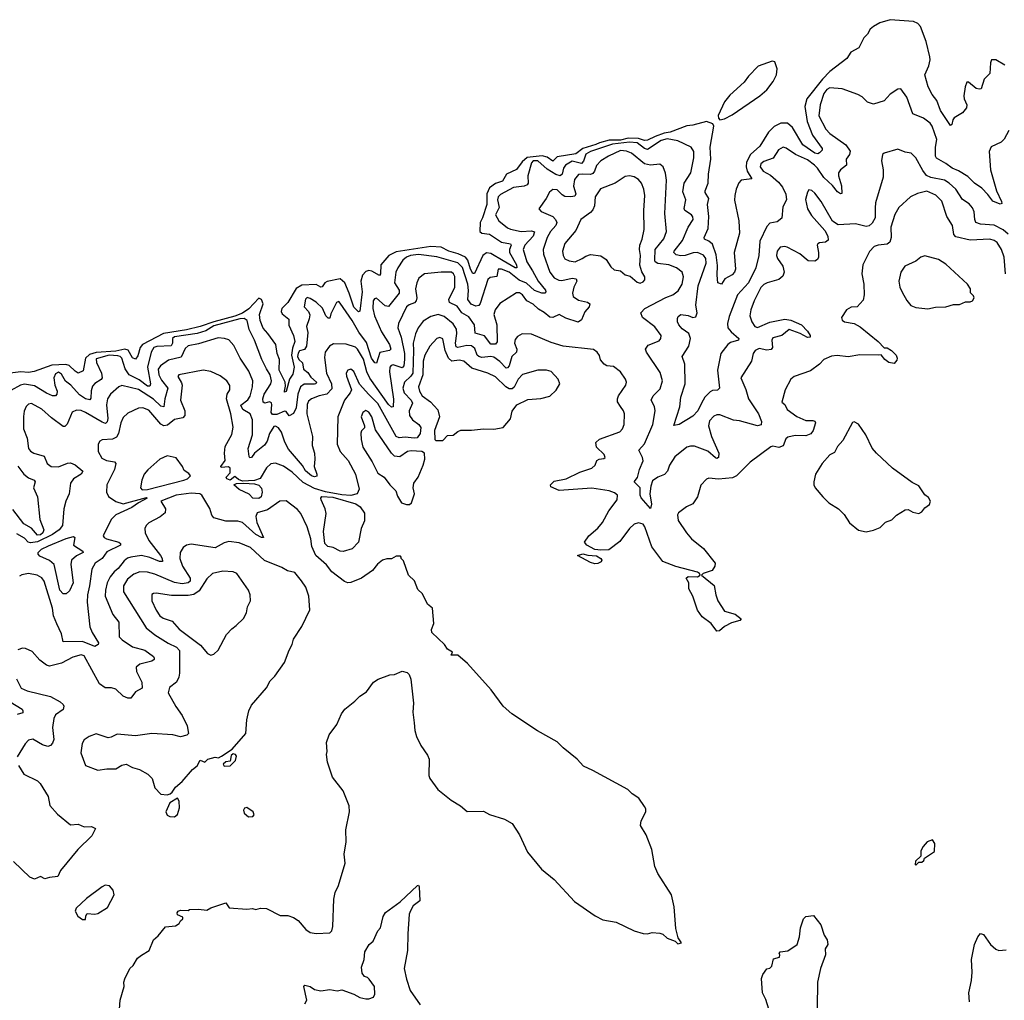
# Model space of a CAD drawing. Extents: x 2293878 to 2522763, y 823964 to 1006972.
# Tile 265 of 407: x 2374887 to 2381422, y 989404 to 995910. Entities that reach past the tile are written whole.
import ezdxf

# ---------------------------------------------------------------- set-up
doc = ezdxf.new("R2010")
doc.units = 0

msp = doc.modelspace()

# ---------------------------------------------------------------- linework, layer by layer
at = {"layer": '0CON20XD'}
for points in [[(2381425, 995609.5), (2381365, 995645.2), (2381338, 995645), (2381330.6, 995625), (2381326.9, 995553.1), (2381288.5, 995515), (2381267.5, 995452.5), (2381255, 995448.9), (2381235, 995453.6), (2381185, 995495.7), (2381174.4, 995495.6), (2381161.9, 995465), (2381154.5, 995404.5), (2381155.6, 995385), (2381174.4, 995345), (2381172.2, 995325), (2381145, 995292.5), (2381090.3, 995259.7), (2381080.4, 995245), (2381074.2, 995215.8), (2381065, 995209.2), (2380997.7, 995307.7), (2380974.8, 995374.8), (2380943.7, 995413.6), (2380917.3, 995465), (2380895.4, 995545), (2380922, 995605), (2380930.3, 995645), (2380927.9, 995665), (2380902.4, 995765), (2380864.8, 995864.8), (2380847.2, 995885), (2380819.2, 995899.2), (2380665, 995910.4), (2380595, 995889.3), (2380553.9, 995866.1), (2380532.6, 995847.4), (2380513.8, 995815), (2380489.9, 995790.1), (2380456.5, 995723.5), (2380404.3, 995695), (2380378, 995652), (2380265, 995567.6), (2380214.5, 995515.5), (2380112.5, 995385), (2380097.5, 995335), (2380114.3, 995234.3), (2380149.7, 995145), (2380212.9, 995055), (2380212.7, 995045), (2380195, 995026.1), (2380185, 995020.4), (2380165, 995025.2), (2380085, 995080.2), (2380017, 995195), (2379982.1, 995225), (2379940, 995225), (2379895, 995202.3), (2379857.3, 995165), (2379799.4, 995070.6), (2379737.6, 995015), (2379711.9, 994965), (2379709, 994935), (2379716.2, 994905), (2379747.5, 994855), (2379674.7, 994845.3), (2379660.9, 994829.1), (2379643, 994785), (2379632.6, 994745), (2379632.4, 994712.4), (2379660.4, 994575), (2379665.5, 994495), (2379630, 994365), (2379638, 994255), (2379631.8, 994235), (2379615, 994218.2), (2379568.2, 994191.8), (2379545, 994156.7), (2379520, 994165), (2379515.7, 994215.7), (2379519.5, 994280.5), (2379509.8, 994349.8), (2379485, 994420.6), (2379462, 994442), (2379432.5, 994455), (2379429.5, 994465), (2379456, 994524), (2379460.3, 994605), (2379452.9, 994685), (2379461.2, 994725), (2379436.2, 994765), (2379436.2, 994775), (2379456.7, 994825), (2379458, 994885), (2379473.8, 994985), (2379470.6, 995065), (2379494.3, 995204.3), (2379488.5, 995218.5), (2379445, 995235.6), (2379355, 995211.2), (2379315, 995206.4), (2379205.5, 995164.5), (2379165, 995157.3), (2379104.4, 995135.6), (2379055, 995110.1), (2379035, 995109.7), (2378995, 995121.4), (2378925, 995125.1), (2378875, 995110.7), (2378798.5, 995111.5), (2378735, 995094.5), (2378712.2, 995082.2), (2378624.4, 995055.6), (2378579.1, 995020.9), (2378455, 995001.4), (2378425, 994972.5), (2378389, 994999), (2378355, 995007.5), (2378255, 994996.4), (2378222.8, 994967.2), (2378184.2, 994915.9), (2378118.8, 994885), (2378091.9, 994838.1), (2378045, 994824.6), (2378005, 994794.2), (2377987.5, 994755), (2377986.7, 994685), (2377958.8, 994595), (2377942.6, 994565), (2377942, 994505), (2377953.9, 994493.9), (2378005, 994486.6), (2378085, 994434), (2378144.3, 994424.3), (2378148.1, 994415), (2378138.1, 994385), (2378139.2, 994365), (2378185.2, 994285), (2378186.6, 994265), (2378175, 994263), (2378095, 994311.1)], [(2379535, 995245.8), (2379565, 995252.9), (2379615, 995280.3), (2379800.3, 995405), (2379844.9, 995445.1), (2379888.9, 995501.1), (2379911, 995545), (2379914.2, 995585), (2379899.9, 995629.9), (2379881.8, 995635), (2379788.4, 995601.6), (2379723.7, 995536.3), (2379694.7, 995495), (2379601, 995409), (2379566, 995365), (2379523.7, 995275), (2379525, 995256.7), (2379535, 995245.8)], [(2381452, 995175), (2381422.1, 995117.9), (2381402.1, 995097.9), (2381335, 995066.2), (2381321.4, 995035), (2381329.6, 994915), (2381369.5, 994775), (2381404, 994705), (2381405, 994690), (2381395, 994686.2), (2381345, 994707.1), (2381311.7, 994751.7), (2381272.2, 994792.2), (2381225.2, 994825.2), (2381179, 994869), (2381117.7, 994907.7), (2381075, 994925.3), (2381035, 994957.3), (2380971.6, 994991.6), (2380965.5, 995005), (2380964.6, 995065), (2380974.4, 995115), (2380943.8, 995205), (2380930, 995225), (2380885, 995258.2), (2380815.4, 995285.4), (2380775, 995396.7), (2380735, 995451.2), (2380715, 995450), (2380665, 995416.2), (2380625, 995371.2), (2380555, 995350), (2380515, 995362.9), (2380479.7, 995399.7), (2380450, 995415), (2380345, 995450.9), (2380265, 995457.4), (2380245, 995446.2), (2380225, 995421.1), (2380200.3, 995345), (2380191.8, 995271.8), (2380238.5, 995185), (2380265, 995155.4), (2380369.4, 995079.4), (2380398.3, 995038.3), (2380394.6, 995015.4), (2380372.9, 994985), (2380375.6, 994944.4), (2380334.7, 994915.3), (2380322.5, 994895), (2380322.7, 994875), (2380342.1, 994807.9), (2380343.3, 994756.7), (2380335, 994754.2), (2380315, 994768.5), (2380281, 994811), (2380225, 994863.3), (2380183.3, 994925), (2380162.9, 994945), (2380115, 994981.4), (2380036.3, 995016.3), (2379975, 995057.5), (2379955, 995064.4), (2379923.2, 995046.8), (2379888.7, 994991.3), (2379825, 994970.6), (2379807.1, 994955), (2379801.1, 994935), (2379820.6, 994905), (2379869.3, 994879.3), (2379923.5, 994833.5), (2379949.8, 994799.8), (2379972.7, 994752.7), (2379976.4, 994715), (2379951.7, 994668.3), (2379946.3, 994593.7), (2379915, 994569.1), (2379865, 994559.4), (2379845, 994538), (2379799.5, 994440.5), (2379793.3, 994345), (2379772.3, 994265), (2379723.3, 994165), (2379650.3, 994085), (2379595, 993940.6), (2379585.2, 993895), (2379587.8, 993865), (2379608.8, 993838.8), (2379661.1, 993795), (2379658, 993785), (2379605, 993767.8), (2379586.4, 993755), (2379541.2, 993695), (2379518.5, 993585), (2379532.2, 993465), (2379517.9, 993452.1), (2379485, 993449.6), (2379469.2, 993440.9), (2379433.9, 993406.1), (2379413.5, 993366.5), (2379387.9, 993315), (2379355, 993278.9), (2379264.2, 993225), (2379228.3, 993218.3), (2379267.9, 993342.1), (2379274.5, 993405), (2379303.4, 993495), (2379300.7, 993625), (2379283.1, 993675), (2379327.7, 993745), (2379338.5, 993795), (2379328.1, 993828.1), (2379285, 993859.6), (2379262.1, 993885), (2379252.9, 993905), (2379252.5, 993927.5), (2379258.3, 993941.7), (2379275, 993954), (2379325, 993948.9), (2379355, 993933.6), (2379375, 993940), (2379383.1, 993965), (2379375.3, 994015.3), (2379391, 994145), (2379443.3, 994295), (2379440.7, 994325), (2379425, 994348.8), (2379386.1, 994366.1), (2379356, 994364), (2379305, 994346.2), (2379275, 994342.8), (2379245, 994349.4), (2379228.7, 994365), (2379230.7, 994375), (2379287.2, 994445), (2379324.6, 994535), (2379356.5, 994585), (2379355, 994603.3), (2379346.9, 994615), (2379300.9, 994645), (2379298, 994658), (2379309.3, 994715), (2379288.3, 994768.3), (2379296.5, 994825), (2379341.5, 994895), (2379362, 994995), (2379362.1, 995035), (2379344.4, 995065), (2379255, 995106.2), (2379185, 995118.9), (2379145, 995110), (2379055, 995049.4), (2379035, 995054.8), (2378985, 995092.4), (2378935, 995097.4), (2378821.1, 995085), (2378675, 995035.3), (2378645, 995019.2), (2378628.8, 994971.2), (2378615, 994957.3), (2378555, 994971), (2378509.6, 994945), (2378495.8, 994925), (2378488.2, 994885), (2378475, 994875.3), (2378445, 994884.1), (2378388.8, 994918.8), (2378327.1, 994975), (2378294.6, 994975), (2378285, 994960), (2378259.4, 994875), (2378261.6, 994825), (2378256.2, 994815), (2378235, 994805.3), (2378165, 994796.9), (2378079, 994751), (2378062.5, 994735), (2378059.5, 994715), (2378068.8, 994665), (2378045.5, 994615), (2378067.3, 994575), (2378125, 994530.3), (2378145, 994521.6), (2378215.9, 994505.9), (2378285, 994510.5), (2378303.9, 994503.9), (2378295.2, 994475), (2378239.7, 994415), (2378228.3, 994385), (2378252.6, 994305), (2378291.6, 994245), (2378328.4, 994175), (2378377.1, 994115), (2378380, 994105), (2378373.2, 994096.8), (2378353.5, 994096.5), (2378305, 994113.5), (2378251.3, 994161.3), (2378201.9, 994181.9), (2378135, 994235.5), (2378085.8, 994255), (2378063.8, 994256.2), (2378053.8, 994206.2), (2378010.8, 994199.2), (2377995, 994185.6), (2377943, 994027), (2377935, 994014.5), (2377915, 994009.3), (2377883.6, 994023.6), (2377860.8, 994055), (2377866.3, 994113.7), (2377861.7, 994155), (2377825.3, 994265.3), (2377795, 994297.2), (2377655, 994336.1), (2377535, 994351.8), (2377482, 994345), (2377455.6, 994335), (2377431.1, 994315), (2377396.7, 994265), (2377383.8, 994235), (2377375.3, 994165), (2377405.4, 994115), (2377406.2, 994095), (2377335, 994008.5), (2377312.2, 994012.2), (2377255, 994062.2), (2377241.1, 994058.9), (2377232.5, 994045), (2377231.2, 993995), (2377242.9, 993945), (2377288.7, 993838.7), (2377342, 993755), (2377350.9, 993725), (2377342, 993715), (2377278.4, 993701.6), (2377255, 993632), (2377245, 993632.9), (2377222.1, 993665), (2377188.5, 993768.5), (2377137.2, 993837.2), (2377094.1, 993915), (2377015, 994030), (2377005, 994040), (2376990, 994035), (2376951.3, 993958.7), (2376945, 993930), (2376935, 993931.1), (2376920, 993945), (2376896, 993996), (2376855, 994036.2), (2376815, 994061.4), (2376795, 994068), (2376784.6, 994055.4), (2376775.8, 994005.8), (2376804.7, 993974.7), (2376811.9, 993951.9), (2376808.9, 993925), (2376791.5, 993875), (2376798.7, 993835), (2376790, 993745), (2376778, 993722), (2376745, 993713.2), (2376735, 993697.1), (2376732, 993675), (2376739.3, 993655), (2376764.6, 993634.6), (2376771.1, 993591.1), (2376800.5, 993570.5), (2376819.8, 993539.8), (2376856.5, 993505), (2376853.3, 993495), (2376845, 993491.7), (2376775, 993492.5), (2376751.6, 993475), (2376733.2, 993426.8), (2376722.2, 993335), (2376705, 993297.5), (2376675, 993281.5), (2376655, 993310), (2376645, 993313.3), (2376595, 993290.5), (2376565, 993290.7), (2376556.2, 993305), (2376561.8, 993355), (2376557.6, 993367.6), (2376545, 993374.5), (2376515, 993366.7), (2376503, 993373), (2376501.1, 993395), (2376508.9, 993425), (2376554.7, 993495), (2376558.4, 993515), (2376549.4, 993555), (2376525.3, 993595)], [(2381447.3, 994487.3), (2381415.3, 994515.3), (2381355, 994546.3), (2381265, 994553.2), (2381234.2, 994564.2), (2381225.4, 994585), (2381222.9, 994635), (2381211.7, 994661.7), (2381187.8, 994687.8), (2381145, 994716.9), (2381101.1, 994785), (2381056.5, 994826.5), (2381025, 994846.8), (2380935, 994863.4), (2380906.6, 994876.6), (2380880.5, 994910.5), (2380835, 994992.9), (2380805, 995025.6), (2380765, 995030.6), (2380715, 995050.8), (2380624.2, 995025.8), (2380613.3, 995015), (2380607.5, 994975), (2380618.5, 994915), (2380618.2, 994865), (2380567.7, 994695), (2380565, 994662.5), (2380564, 994595), (2380545, 994561.4), (2380525, 994543.5), (2380505, 994539.2), (2380435, 994555.3), (2380319.1, 994549.1), (2380282.8, 994572.8), (2380206.9, 994705), (2380165, 994760), (2380145, 994778.1), (2380125, 994782), (2380115, 994766.7), (2380101.7, 994718.3), (2380116.6, 994656.6), (2380142.4, 994612.4), (2380230.9, 994510.9), (2380250, 994475), (2380252, 994448), (2380235, 994434.2), (2380195, 994430), (2380185, 994423.3), (2380180.8, 994415), (2380190, 994365), (2380188.6, 994335), (2380181.7, 994318.3), (2380165, 994308), (2380120.5, 994310.5), (2380065, 994356.2), (2379981.1, 994401.1), (2379965, 994405.6), (2379935, 994401.9), (2379915.5, 994375), (2379909.5, 994345), (2379916.9, 994325), (2379952.5, 994275), (2379960, 994235), (2379951.7, 994208.3), (2379926.7, 994186.7), (2379848, 994165), (2379825, 994152.7), (2379807.1, 994132.9), (2379762.1, 994045), (2379740, 993985), (2379733.3, 993945), (2379746.7, 993905), (2379766.5, 993875), (2379785, 993867.2), (2379865, 993904.3), (2379965, 993922.7), (2380005, 993917.7), (2380076.9, 993885), (2380115.8, 993845), (2380133.8, 993815), (2380133.3, 993805), (2380115, 993801.9), (2380067.9, 993827.9), (2379995, 993853.9), (2379945, 993815.5), (2379885, 993798.8), (2379880, 993785), (2379884.2, 993735), (2379875, 993722.5), (2379845, 993718.2), (2379795, 993728.4), (2379768.8, 993715), (2379756.2, 993695), (2379744.6, 993645.4), (2379674.3, 993535), (2379706.9, 993456.9), (2379724.7, 993394.7), (2379790.4, 993295), (2379809.6, 993245), (2379807.7, 993222.3), (2379785, 993216.1), (2379665, 993248.2), (2379625, 993253.2), (2379535, 993289.1), (2379515, 993289.5), (2379495, 993280), (2379465, 993248), (2379458.5, 993215), (2379478.9, 993145), (2379527.5, 993035), (2379524.2, 993005.8), (2379515, 993000), (2379505, 993002.9), (2379455, 993048.2), (2379365, 993080), (2379338.3, 993081.7), (2379314.2, 993075), (2379235, 993010), (2379200, 992955), (2379186.2, 992915), (2379167.1, 992892.9), (2379122.5, 992875), (2379088.2, 992851.8), (2379075.4, 992815), (2379069.4, 992765), (2379079.6, 992695), (2379075, 992667.5), (2379011.7, 992738.3), (2379006, 992755), (2379006.1, 992805), (2378965.6, 992845), (2378987.5, 992872.5), (2379000.1, 992925), (2379024.3, 992984.3), (2379021.7, 993005), (2378997.5, 993055), (2379033.8, 993096.2), (2379088.9, 993225), (2379105.4, 993315.4), (2379099.6, 993345), (2379078.5, 993385), (2379092.1, 993415), (2379137.8, 993462.2), (2379154.4, 993515), (2379139.1, 993569.1), (2379047.3, 993705), (2379040.9, 993725), (2379058.3, 993751.7), (2379130.9, 993779.1), (2379142.9, 993795), (2379144.2, 993815), (2379101.9, 993871.9), (2379021.9, 993935), (2379010.5, 993965), (2379035.3, 993994.7), (2379175, 994066.5), (2379221.4, 994085), (2379257.7, 994112.3), (2379284.6, 994155), (2379293.1, 994205), (2379283.6, 994235), (2379247.5, 994265), (2379195, 994282.9), (2379122.7, 994292.7), (2379105, 994304.6), (2379101.6, 994315), (2379105.9, 994385), (2379162.9, 994457.1), (2379180.4, 994505), (2379169.7, 994625), (2379179.2, 994845), (2379172.8, 994892.8), (2379157.5, 994935), (2379135, 994951.9), (2379073.8, 994946.2), (2379035, 994954.2), (2378948.9, 995025), (2378915, 995037.9), (2378875, 995041.8), (2378794.4, 995005), (2378745, 994974.5), (2378715.9, 994944.1), (2378702.7, 994905), (2378691, 994889), (2378675, 994883.8), (2378625, 994886.5), (2378595, 994882.7), (2378569.9, 994850.1), (2378563.2, 994805), (2378578.5, 994755), (2378570.8, 994739.2), (2378545.8, 994734.2), (2378505, 994737.7), (2378487.6, 994747.6), (2378455, 994781.4), (2378425, 994784.2), (2378402.8, 994767.2), (2378382.5, 994725), (2378333.3, 994655), (2378347.3, 994637.3), (2378425, 994605.6), (2378444.5, 994585), (2378452.1, 994565), (2378445.4, 994545), (2378411.2, 994505), (2378388, 994465), (2378362.4, 994385), (2378364.3, 994354.3), (2378405.3, 994235), (2378435, 994198.5), (2378465, 994181.4), (2378485, 994180), (2378555, 994195.7), (2378580.9, 994190.9), (2378584.6, 994175), (2378564.1, 994135.9), (2378555.4, 994095), (2378560.8, 994075), (2378595, 994048.9), (2378656.2, 994036.2), (2378670.8, 994025), (2378666.7, 994005), (2378638.3, 993971.7), (2378615, 993919.4), (2378593.8, 993903.8), (2378511, 993931), (2378467.5, 993955), (2378425, 993934.6), (2378405, 993937.5), (2378368.4, 993968.4), (2378330.2, 993990.2), (2378295, 994022.7), (2378253.6, 994045), (2378224.3, 994085), (2378205, 994097.3), (2378185, 994098.9), (2378075, 994026.7), (2378042.7, 993985), (2378034.7, 993955), (2378053.9, 993885), (2378056.2, 993773.8), (2378045, 993758.2), (2378015, 993757.9), (2377973.1, 993813.1), (2377910.1, 993830.1), (2377904.8, 993885), (2377868.2, 993938.2), (2377820.9, 993965), (2377790.3, 994010.3), (2377739.6, 994035), (2377735.9, 994055), (2377776.4, 994135), (2377775, 994206.2), (2377766.2, 994225), (2377753.8, 994235), (2377684.2, 994235.7), (2377574.7, 994225.3), (2377535.6, 994195), (2377522.1, 994165), (2377514.2, 994125.8), (2377522.4, 994065), (2377519.4, 994045), (2377507.3, 994032.7), (2377471.2, 994018.8), (2377455, 994005.6), (2377401.2, 993895), (2377397.6, 993865), (2377419.6, 993805), (2377441.7, 993695), (2377442.2, 993655), (2377436, 993614), (2377425, 993600), (2377365, 993619.7), (2377352.8, 993617.2), (2377343.7, 993605), (2377341, 993575), (2377367.5, 993392.5), (2377365, 993342.5), (2377355, 993340), (2377335, 993357.9), (2377211.7, 993531.7), (2377191.7, 993575), (2377168.5, 993658.5), (2377130.3, 993725), (2377115, 993737.2), (2377055, 993756.9), (2376970.5, 993759.5), (2376943.8, 993745), (2376915.7, 993705), (2376910.9, 993669.1), (2376922.5, 993565), (2376956.8, 993495), (2376958.7, 993461.3), (2376925, 993425.4), (2376874, 993415), (2376825, 993395.8), (2376805, 993378.5), (2376795, 993357.1), (2376792.1, 993295), (2376830, 993145), (2376828.9, 993085), (2376843.2, 993035), (2376846.9, 992995), (2376841.8, 992945), (2376859.4, 992895), (2376858.6, 992881.4), (2376845, 992878.5), (2376825, 992884.2), (2376785, 992916.2), (2376763.7, 992953.7), (2376672, 993062), (2376647.5, 993107.5), (2376625, 993172.7), (2376605, 993202.7), (2376585, 993213.3), (2376575, 993211.5), (2376545.5, 993164.5), (2376529.5, 993115), (2376511.4, 993088.6), (2376445.6, 993035), (2376425, 993006), (2376415, 993004), (2376411.3, 993011.3), (2376403.8, 993065), (2376432.6, 993155), (2376432.1, 993255), (2376417.5, 993295), (2376367.6, 993325), (2376356, 993354), (2376401, 993389), (2376417.9, 993412.1), (2376432.1, 993475), (2376434, 993515), (2376409, 993579), (2376350.9, 993665), (2376308.1, 993748.1), (2376275, 993785.6), (2376246.3, 993796.3), (2376205, 993799.1), (2376075, 993758.9), (2376005, 993746.9), (2375985, 993729.4), (2375958.1, 993671.9), (2375875, 993650.9), (2375821.1, 993615), (2375807.3, 993592.7), (2375810.4, 993555), (2375828.9, 993518.9), (2375871.4, 993465), (2375850.4, 993395), (2375845, 993342.2), (2375825, 993345.3), (2375775, 993393.3), (2375675, 993457.9), (2375565, 993483.2), (2375545, 993475.5), (2375490, 993425), (2375469.3, 993395), (2375462.8, 993355), (2375473.3, 993265), (2375468.3, 993241.7), (2375457.7, 993232.3), (2375435, 993239.5), (2375325, 993305.2), (2375295, 993316.5), (2375265, 993319.1), (2375234.5, 993305.5), (2375202.7, 993227.3), (2375187.6, 993212.4), (2375175, 993211.1), (2375097.8, 993267.8), (2375035, 993327.3), (2374965, 993363.1), (2374945, 993360.5), (2374930, 993345), (2374916.4, 993313.6), (2374912.2, 993277.8), (2374912.3, 993195), (2374936.4, 993135), (2374946.2, 993065), (2374958.1, 993048.1), (2374981.2, 993035), (2375049.2, 993015), (2375068.9, 992965), (2375096, 992945), (2375145, 992943.1), (2375205, 992967.3), (2375225, 992969.6), (2375255, 992957.3), (2375305.7, 992915), (2375295.7, 992895), (2375243.8, 992865), (2375224.5, 992835), (2375216.7, 992765), (2375192.7, 992715), (2375180.8, 992665), (2375171.8, 992555), (2375149.8, 992525), (2375105.6, 992494.4), (2375005, 992445.7), (2374959, 992439), (2374944, 992444), (2374920.3, 992470.3), (2374868.5, 992498.5)], [(2379005, 994162.5), (2379025, 994171.2), (2379036.7, 994185), (2379036.7, 994205), (2379016.9, 994236.9), (2379002.8, 994282.8), (2379006.8, 994345), (2379001.2, 994385), (2379003.1, 994415), (2379019.1, 994455), (2379032.4, 994517.6), (2379029.6, 994645), (2379036.2, 994745), (2379029.6, 994785), (2379013.8, 994825), (2378995, 994850), (2378965, 994867.5), (2378935, 994873.8), (2378905, 994869.6), (2378840, 994825), (2378742.3, 994787.7), (2378705.8, 994734.2), (2378701.2, 994675), (2378690.2, 994649.8), (2378675, 994632.1), (2378610.6, 994585), (2378577.6, 994512.4), (2378506.2, 994426.2), (2378490, 994375), (2378493.6, 994345), (2378505, 994324.4), (2378535, 994310), (2378575, 994304.5), (2378620.6, 994325), (2378645, 994342.5), (2378675, 994353.5), (2378745, 994342.9), (2378779.7, 994319.7), (2378811.2, 994271.2), (2378831.7, 994251.7), (2378875, 994243.3), (2378905, 994216.7), (2378938.3, 994208.3), (2378985, 994168.8), (2379005, 994162.5)], [(2381430.3, 994225), (2381421.4, 994335), (2381404, 994385), (2381375, 994432.2), (2381355, 994446), (2381325, 994453.9), (2381195, 994448.7), (2381100.4, 994470.4), (2381088.2, 994485), (2381078.8, 994545), (2381040.3, 994605), (2381006.4, 994706.4), (2380967.2, 994747.2), (2380908.3, 994771.7), (2380845, 994756.9), (2380800, 994735), (2380721.4, 994665), (2380695, 994618.8), (2380670, 994535), (2380670.5, 994465), (2380662, 994435), (2380645, 994420.9), (2380585.4, 994414.6), (2380559.2, 994405), (2380527.4, 994372.6), (2380482.8, 994285), (2380476.2, 994225), (2380490, 994155), (2380492.9, 994085), (2380485, 994050), (2380445, 994006.2), (2380405, 994002.5), (2380373.8, 993985), (2380342.5, 993935), (2380346.4, 993916.4), (2380362.5, 993905), (2380425, 993894.3), (2380465, 993872.9), (2380585.8, 993775), (2380623.9, 993733.9), (2380645, 993734.2), (2380674.2, 993715), (2380703.8, 993685), (2380711.2, 993665), (2380708.8, 993651.2), (2380690, 993630), (2380655, 993635.8), (2380628.6, 993655), (2380605, 993687.5), (2380590, 993685), (2380463.8, 993686.2), (2380385, 993674.6), (2380312.2, 993682.2), (2380275, 993678.9), (2380225, 993655.6), (2380195, 993624.3), (2380135, 993580), (2380027, 993543), (2380004.4, 993525.6), (2379966.9, 993455), (2379945, 993372.5), (2379966.4, 993356.4), (2379980.8, 993325), (2380045, 993277.5), (2380105, 993251.5), (2380152.3, 993252.3), (2380165, 993246.7), (2380168, 993235), (2380154.3, 993185), (2380137.2, 993162.8), (2380105, 993149.5), (2380035, 993152.4), (2379985, 993141.2), (2379971.1, 993128.9), (2379955, 993083.8), (2379925, 993073), (2379885, 993080.3), (2379872.8, 993077.2), (2379735.5, 992974.5), (2379707.5, 992945), (2379645.6, 992885), (2379618.9, 992871.1), (2379525, 992862.4), (2379461.1, 992868.9), (2379445, 992862.9), (2379407.3, 992822.7), (2379386.1, 992743.9), (2379355, 992699.2), (2379312.4, 992677.6), (2379260.8, 992639.2), (2379252.5, 992625), (2379258.3, 992588.3), (2379312.2, 992505), (2379345, 992465.8), (2379425, 992401.9), (2379504, 992305), (2379501.4, 992285), (2379482.5, 992255), (2379424.4, 992235.6), (2379412.5, 992225), (2379496.2, 992156.2), (2379506.5, 992095), (2379520.6, 992055), (2379565, 991986), (2379635, 991965.8), (2379676.7, 991935), (2379667.5, 991925), (2379610.5, 991909.5), (2379566, 991884), (2379532.5, 991855), (2379515, 991854.3), (2379476.7, 991905), (2379417.9, 991947.9), (2379385, 991993.3), (2379354.3, 992085), (2379328.8, 992135), (2379328, 992175), (2379310.8, 992205), (2379325, 992216.5), (2379386, 992215), (2379402.9, 992225), (2379399.5, 992235), (2379385, 992246), (2379242.7, 992282.7), (2379154.7, 992314.7), (2379082.2, 992412.2), (2379037.3, 992545), (2379025, 992564.4), (2378995, 992571.5), (2378965, 992563.3), (2378935, 992534.4), (2378871.2, 992448.8), (2378796.4, 992393.6), (2378745, 992390.3), (2378705, 992396.3), (2378650.6, 992425), (2378635.7, 992445), (2378665, 992485.6), (2378725, 992536.1), (2378755.9, 992575), (2378798.2, 992651.8), (2378853.3, 992725), (2378854.3, 992755), (2378835, 992771.5), (2378798.8, 992785), (2378685, 992802), (2378467.6, 992787.6), (2378411.7, 992811.7), (2378410.8, 992825), (2378435, 992849.6), (2378515, 992864.1), (2378605, 992908.8), (2378684, 992935), (2378707.5, 992955), (2378716.7, 992985), (2378734.3, 992995.7), (2378765, 992998.8), (2378773.3, 993005), (2378766, 993025), (2378715.6, 993075), (2378710.6, 993105), (2378735, 993126.5), (2378870, 993175), (2378888.8, 993195), (2378899.2, 993225), (2378900.8, 993295), (2378895.7, 993315), (2378875.7, 993345), (2378855.7, 993375), (2378855.6, 993395), (2378862.5, 993415), (2378909.2, 993485), (2378914, 993505), (2378908, 993525), (2378874.3, 993574.3), (2378828.7, 993608.7), (2378785, 993614.3), (2378766.2, 993625), (2378743, 993653), (2378735, 993682.5), (2378720, 993705), (2378695, 993723.3), (2378494.5, 993744.5), (2378415, 993768.9), (2378285, 993823.1), (2378223.2, 993826.8), (2378191.7, 993808.3), (2378175, 993788.8), (2378171.8, 993765), (2378186, 993725), (2378185.4, 993705), (2378154.5, 993675.5), (2378135, 993614.5), (2378125, 993600), (2378115, 993598.2), (2378075, 993643.2), (2378035, 993670.3), (2378015, 993675.7), (2377955, 993669.7), (2377933.9, 993675), (2377924.2, 993685), (2377908.5, 993728.5), (2377885, 993746.5), (2377855, 993749.8), (2377795, 993736.5), (2377785, 993739.1), (2377780, 993765), (2377789.4, 993829.4)], [(2378095, 994311.1), (2378015, 994359.3), (2377985, 994363.3), (2377962, 994345), (2377905, 994227.1), (2377895, 994226.5), (2377879.5, 994255), (2377861.6, 994315), (2377845.6, 994335.6), (2377797.4, 994357.4), (2377735, 994374.5), (2377685, 994401.1), (2377615, 994405.1), (2377385, 994371.1), (2377337, 994345), (2377284.8, 994285), (2377280.9, 994225), (2377275, 994212.5), (2377225, 994242.6), (2377205, 994247.4), (2377185, 994239), (2377163.6, 994215), (2377151.4, 994175), (2377159.4, 994105), (2377145, 993976.2), (2377135, 993972.9), (2377105, 994003.8), (2377073.3, 994096.8), (2377046.3, 994165), (2377015, 994190.8), (2376927.2, 994172.8), (2376913.5, 994165), (2376895, 994137.8), (2376885, 994135.4), (2376854.5, 994154.5), (2376760.8, 994149.2), (2376723.2, 994126.8), (2376666.4, 994035), (2376628, 993995), (2376622.6, 993975), (2376629.2, 993959.2), (2376674.3, 993924.3), (2376674.4, 993884.4), (2376704.8, 993815), (2376712.7, 993775), (2376698.1, 993731.9), (2376691, 993685), (2376709.6, 993605), (2376700.3, 993559.7), (2376678.4, 993525), (2376655, 993443.3), (2376645, 993440), (2376643.8, 993445), (2376651.7, 993478.3), (2376649.6, 993505), (2376609.1, 993585), (2376611.3, 993655), (2376595.2, 993695), (2376586.8, 993755), (2376535, 993829.1), (2376502.9, 993862.9), (2376482.8, 993915), (2376479.4, 993955), (2376503.1, 994025), (2376492.4, 994055), (2376475, 994063.5), (2376408.9, 993991.1), (2376365, 993963.3), (2376315, 993942.8), (2376175, 993906.1), (2376085, 993874.3), (2375995, 993853.2), (2375841.5, 993828.5), (2375702.1, 993755), (2375686.3, 993735), (2375670.6, 993679.4), (2375655, 993658.1), (2375635, 993667.1), (2375607.9, 993717.9), (2375585.5, 993725.5), (2375525, 993711.4), (2375395, 993701.3), (2375350.5, 993689.5), (2375324.2, 993664.2), (2375308.9, 993581.1), (2375275, 993566.2), (2375255, 993577.9), (2375216.2, 993616.2), (2375193.6, 993623.6), (2375101.7, 993618.3), (2374983.3, 993576.7), (2374945, 993569.6), (2374894.4, 993574.4), (2374825, 993565.7)], [(2380915, 993991.2), (2380965, 994003.8), (2381035, 994006), (2381085, 994020), (2381125, 994020), (2381165, 994037.5), (2381195, 994037.5), (2381210, 994045), (2381222.5, 994065), (2381218.3, 994078.3), (2381198.3, 994098.3), (2381196.7, 994125), (2381177.5, 994155), (2381035, 994288.8), (2380985, 994319.2), (2380895, 994343.3), (2380867.5, 994335), (2380835, 994308.8), (2380762, 994275), (2380735.7, 994234.3), (2380721.4, 994175), (2380729.2, 994135), (2380743.2, 994103.2), (2380775, 994046.7), (2380801.2, 994015), (2380835, 994000), (2380915, 993991.2)], [(2377789.4, 993829.4), (2377787, 993857), (2377763.4, 993893.4), (2377705, 993940.4), (2377665, 993954.6), (2377615, 993941.2), (2377565, 993909.5), (2377530.9, 993865), (2377513.8, 993826.2), (2377497.8, 993765), (2377501.7, 993715), (2377495.9, 993565), (2377483.9, 993545), (2377441.2, 993505), (2377431.1, 993465), (2377440, 993435), (2377485.7, 993385), (2377493.8, 993366.2), (2377472.8, 993315), (2377475.3, 993285), (2377495, 993255.4), (2377536.5, 993225), (2377550, 993205), (2377545.2, 993165), (2377525, 993137.1), (2377505, 993133), (2377445, 993140.8), (2377405, 993135.8), (2377385, 993145.9), (2377264.4, 993365), (2377204.3, 993424.3), (2377142.5, 993492.5), (2377105, 993575.6), (2377085, 993592.2), (2377065, 993585.6), (2377054.6, 993565), (2377056.1, 993545), (2377088.8, 993455), (2377080.8, 993435), (2377042.8, 993385), (2376998.8, 993275), (2376994.6, 993095), (2377015.3, 993045.3), (2377067.9, 992985), (2377115.5, 992895), (2377140.8, 992795), (2377127.5, 992765), (2377085.6, 992754.4), (2377025, 992759), (2376917.3, 992777.3), (2376845, 992799.2), (2376769.3, 992839.3), (2376695, 992909.1), (2376637.4, 992947.4), (2376585, 992968.6), (2376555, 992964.3), (2376525, 992937.5), (2376483.7, 992866.3), (2376445, 992853.1), (2376365, 992848.2), (2376338.9, 992858.9), (2376315, 992880), (2376285, 992856), (2376261.2, 992865), (2376256.7, 992875), (2376283.3, 992905), (2376283.3, 992935), (2376273.8, 992943.8), (2376225, 992940), (2376223.3, 992945), (2376252, 992985), (2376246.9, 993035), (2376251.7, 993078.3), (2376295, 993158.8), (2376303.6, 993206.4), (2376287.8, 993295), (2376259.7, 993395), (2376264.1, 993425), (2376282.5, 993455), (2376282.6, 993482.6), (2376262.9, 993515), (2376217.3, 993547.3), (2376156.1, 993576.1), (2376105, 993585.5), (2375944.2, 993555), (2375936, 993544), (2375962.2, 993502.2), (2375966.6, 993485), (2375955.3, 993385), (2375982.8, 993315), (2375983.3, 993285), (2375970.8, 993269.1), (2375915, 993257.9), (2375869.4, 993220.6), (2375845, 993214.8), (2375825, 993225.8), (2375745, 993319.6), (2375705.6, 993334.4), (2375675, 993333.3), (2375605, 993299.4), (2375575, 993271.1), (2375559.1, 993235), (2375544.2, 993165), (2375529, 993141), (2375502.4, 993127.6), (2375435, 993122.9), (2375420, 993115), (2375407.5, 993095), (2375408.6, 993045), (2375432, 993002), (2375463.3, 992985), (2375515.9, 992975.9), (2375526.5, 992965), (2375516.2, 992925), (2375465.4, 992825), (2375464.5, 992775), (2375476.6, 992746.6), (2375525, 992714.1), (2375575, 992698.9), (2375730, 992740), (2375734.2, 992735), (2375675.5, 992704.5), (2375631.4, 992675), (2375524.8, 992625.2), (2375495.3, 992595), (2375442.2, 992485), (2375447.1, 992475), (2375464.2, 992465), (2375545, 992443.5), (2375556.9, 992435), (2375556.9, 992425), (2375465, 992380.9), (2375435, 992336.1), (2375387.3, 992305), (2375365.4, 992265), (2375351, 992155), (2375336.5, 992095), (2375335.3, 992045), (2375353.1, 991883.1), (2375367.3, 991845), (2375409.4, 991775), (2375408, 991765), (2375385, 991750.9), (2375305, 991784.8), (2375175, 991782.9), (2375165.9, 991835), (2375133.1, 991903.1), (2375112.2, 991955), (2375104.6, 992005), (2375050.6, 992185), (2375035, 992207.5), (2375002.5, 992225), (2374945, 992235.7), (2374901.7, 992228.3), (2374885, 992218.8)], [(2376525.3, 993595), (2376493.3, 993655), (2376446.3, 993785), (2376411.1, 993855), (2376396.2, 993915), (2376377.5, 993927.5), (2376347.5, 993925), (2376175, 993878.2), (2376123.2, 993846.8), (2376065, 993829.5), (2375914.1, 993805.9), (2375902.2, 993795), (2375902.6, 993765), (2375892.8, 993747.2), (2375798.2, 993741.8), (2375777.5, 993735), (2375760.8, 993705), (2375736.4, 993605), (2375755.9, 993494.1), (2375752.1, 993477.9), (2375735, 993478.8), (2375680.7, 993520.7), (2375615, 993555.2), (2375586.7, 993595), (2375565.4, 993665.4), (2375555, 993676.8), (2375539, 993681), (2375481.5, 993685), (2375395, 993660), (2375397.4, 993635), (2375431.2, 993565), (2375434.7, 993535.3), (2375427, 993523), (2375385, 993497.3), (2375371.2, 993478.8), (2375361.5, 993448.5), (2375360.3, 993399.7), (2375352.7, 993387.3), (2375325, 993394.3), (2375285, 993420.5), (2375227.2, 993485), (2375192.1, 993512.1), (2375165, 993558.5), (2375145, 993571.2), (2375125, 993561.4), (2375114.1, 993535), (2375120.7, 993485), (2375136.2, 993445), (2375133.9, 993426.1), (2375125, 993414.6), (2375105, 993415.3), (2375065, 993432.6), (2374985, 993481), (2374918.7, 993491.3), (2374892.5, 993485), (2374764.2, 993415)], [(2377695, 993117.5), (2377727.5, 993152.5), (2377765, 993154.2), (2377795, 993178.8), (2377815, 993186.2), (2377885, 993186.7), (2377966.1, 993196.1), (2378035, 993193.8), (2378095, 993203.8), (2378145, 993262.5), (2378156.1, 993313.9), (2378186.7, 993355), (2378258.8, 993391.2), (2378345, 993396.9), (2378405, 993412.5), (2378448.6, 993451.4), (2378473.1, 993495), (2378460.6, 993525), (2378415, 993576.7), (2378384.6, 993584.6), (2378326.2, 993586.2), (2378225, 993555.5), (2378195, 993524.4), (2378168.7, 993471.3), (2378155, 993461.8), (2378135, 993462), (2378113.7, 993473.7), (2378045, 993541.3), (2377994.2, 993565), (2377888.8, 993598.8), (2377835, 993644.5), (2377805, 993650.7), (2377755, 993645.7), (2377734.2, 993664.2), (2377710.8, 993715), (2377695, 993792), (2377675, 993801.5), (2377655, 993794.4), (2377610, 993745), (2377576.3, 993683.7), (2377564.8, 993645), (2377564, 993555), (2377533.7, 993475), (2377541.2, 993445), (2377558.2, 993415), (2377614.1, 993374.1), (2377662.4, 993322.4), (2377672.5, 993275), (2377640, 993185), (2377642.5, 993125), (2377648.3, 993118.3), (2377695, 993117.5)], [(2377475, 992694.3), (2377487.5, 992705), (2377507.5, 992765), (2377498.8, 992805), (2377504, 992835), (2377532, 992875), (2377566.2, 992955), (2377576.2, 992995), (2377573.6, 993033.6), (2377556.2, 993046.2), (2377485, 993050.6), (2377461.2, 993045), (2377410.4, 993009.6), (2377374.2, 993014.2), (2377354.2, 993034.3), (2377248.9, 993188.9), (2377225.3, 993275), (2377205, 993306.4), (2377185, 993316.7), (2377165, 993304.2), (2377152.9, 993275), (2377175.8, 993215), (2377175, 993202.5), (2377155, 993182.5), (2377152.5, 993167.5), (2377153.1, 993125), (2377165.5, 993075), (2377226.9, 992976.9), (2377265, 992902), (2377305.6, 992875), (2377342.9, 992825), (2377384.2, 992785), (2377395, 992750), (2377421.2, 992705), (2377454.7, 992694.7), (2377475, 992694.3)], [(2380505, 992513.3), (2380555, 992523.3), (2380598.3, 992541.7), (2380633.9, 992576.1), (2380675, 992592.5), (2380706.4, 992623.6), (2380765, 992657.5), (2380785, 992660), (2380815, 992644), (2380855.8, 992634.2), (2380873.9, 992646.1), (2380895, 992672.5), (2380926.4, 992693.6), (2380932.5, 992715), (2380919.3, 992739.3), (2380895, 992757.5), (2380855, 992817.5), (2380809.5, 992839.5), (2380680, 992935), (2380574.3, 993034.3), (2380545, 993067.5), (2380502, 993155), (2380455, 993226.7), (2380425, 993242.5), (2380415, 993237.5), (2380351.2, 993118.8), (2380315, 993078.8), (2380295, 993038.8), (2380265, 993024), (2380213.9, 992966.1), (2380170, 992895), (2380157.5, 992845), (2380157.5, 992825), (2380167.5, 992805), (2380217.5, 992745), (2380257.5, 992705), (2380322.5, 992665), (2380358.3, 992628.3), (2380395, 992572.5), (2380455, 992522.5), (2380505, 992513.3)], [(2375701.2, 992791.2), (2375735, 992793.5), (2375977.1, 992855), (2376001.5, 992865), (2376020.8, 992885), (2376010.3, 992900.3), (2375979.5, 992919.5), (2375968.8, 992945), (2375925, 993002.5), (2375865, 993016.7), (2375817.5, 992995), (2375736.8, 992923.2), (2375714.2, 992895), (2375697.1, 992855), (2375688.1, 992805), (2375701.2, 992791.2)], [(2374875, 992948.5), (2374914.4, 992894.4), (2374945, 992871.8), (2374982.5, 992855), (2374990, 992845), (2374978.5, 992805), (2375005.5, 992745), (2375020.9, 992595), (2375047.4, 992525), (2375040.2, 992505), (2375025, 992492.8), (2375005, 992491.3), (2374966.6, 992536.6), (2374915, 992565.3), (2374840.9, 992660.9)], [(2376475, 992732.7), (2376435.4, 992735.4), (2376411.4, 992761.4), (2376343.5, 992793.5), (2376307.5, 992825), (2376325.7, 992834.3), (2376375, 992836.2), (2376445, 992830.9), (2376475, 992821.2), (2376492.2, 992802.2), (2376497.5, 992775), (2376488.9, 992745), (2376475, 992732.7)], [(2375550, 989345), (2375554.2, 989405), (2375581.2, 989495), (2375578.8, 989525), (2375584.1, 989545.9), (2375617.5, 989615), (2375640, 989635), (2375670, 989685), (2375695, 989703.3), (2375746.7, 989735), (2375776.2, 989805), (2375807, 989833), (2375855, 989892.5), (2375921.2, 989898.8), (2375945.8, 989914.2), (2375955, 989932.5), (2375970, 989945), (2375970, 989955), (2375935, 989972.5), (2375933.3, 989985), (2375940, 989995), (2375955, 990002.5), (2376005, 990000), (2376015, 990007.5), (2376075, 990010), (2376128.3, 990001.7), (2376155, 990018.8), (2376255, 990050), (2376278.3, 990018.3), (2376395, 990010), (2376433, 990013), (2376455, 990007.5), (2376485, 990016.7), (2376525, 990013.3), (2376615, 989966.7), (2376666.1, 989966.1), (2376705, 989953.3), (2376735, 989933.3), (2376786.2, 989875), (2376815, 989854.2), (2376855, 989848.6), (2376945, 989851.2), (2376960, 989865), (2376965.8, 989895), (2376971.9, 990075), (2376981.3, 990118.7), (2377002.9, 990165), (2377046.7, 990313.3), (2377041.2, 990375), (2377053.8, 990455), (2377052, 990535), (2377076.1, 990653.9), (2377073.3, 990695), (2377033.3, 990795), (2376964.1, 990884.1), (2376930, 990985), (2376923.3, 991035), (2376927.5, 991055), (2376923.3, 991115), (2376941.2, 991165), (2376991.2, 991235), (2377024.1, 991305.9), (2377045, 991336.7), (2377111.7, 991388.3), (2377145, 991423.3), (2377189.7, 991450.3), (2377235, 991515.8), (2377266.7, 991535), (2377345, 991562.9), (2377375, 991565.8), (2377425, 991587.1), (2377459.5, 991579.5), (2377473.3, 991565), (2377483.8, 991535), (2377500, 991375), (2377496.4, 991316.4), (2377506, 991245), (2377508.9, 991195), (2377520, 991155), (2377550, 991095), (2377595, 991030), (2377604, 991005), (2377603.3, 990895), (2377610, 990875), (2377662.3, 990802.3), (2377751.2, 990731.2), (2377813.3, 990695), (2377856.1, 990656.1), (2377965, 990658.8), (2378005, 990636.7), (2378105.9, 990605.9), (2378155, 990576.7), (2378205, 990503.3), (2378257.7, 990387.7), (2378351.2, 990275), (2378435, 990206), (2378569.7, 990059.7), (2378706, 989965), (2378757.5, 989937.5), (2378845, 989921.9), (2378965, 989865.8), (2379025, 989848), (2379053.9, 989846.1), (2379085, 989854), (2379135, 989850), (2379155, 989843.3), (2379185, 989817.5), (2379237, 989797), (2379255, 989780), (2379280, 989785), (2379258.3, 989818.3), (2379241.7, 989881.7), (2379230, 990025), (2379213.9, 990103.9), (2379122, 990245), (2379103.2, 990293.2), (2379081.9, 990405), (2379045, 990503.3), (2379007.5, 990565), (2379012.5, 990595), (2379042.5, 990655), (2379042.5, 990675), (2379035, 990690), (2378997.5, 990745), (2378952.5, 990775), (2378923.6, 990803.6), (2378691.7, 990928.3), (2378628.3, 990958.3), (2378586.7, 991005), (2378495, 991078.8), (2378455, 991118.8), (2378323, 991193), (2378154.5, 991304.5), (2378095, 991356.2), (2378016.7, 991465), (2377859.7, 991639.7), (2377795, 991693.8), (2377750, 991695), (2377760, 991715), (2377727.5, 991735), (2377706.7, 991765), (2377622.5, 991845), (2377620, 991865), (2377636.2, 991905), (2377627.5, 992005), (2377593.6, 992033.6), (2377560.7, 992100.7), (2377529.3, 992129.3), (2377506.9, 992186.9), (2377466.7, 992225), (2377435, 992320), (2377420, 992335), (2377420, 992345), (2377415, 992350), (2377385, 992350), (2377355, 992332.5), (2377325, 992333.3), (2377295, 992323.8), (2377262.4, 992297.6), (2377228, 992255), (2377155, 992204.4), (2377084.7, 992175.3), (2377065, 992173.9), (2377042.5, 992182.5), (2376958.2, 992248.2), (2376923.1, 992293.1), (2376851.8, 992355), (2376826, 992415), (2376819.6, 992465), (2376795.8, 992545.8), (2376753.8, 992633.8), (2376730.3, 992660.3), (2376655, 992718), (2376614.2, 992715.8), (2376532, 992658), (2376462.5, 992637.5), (2376455.3, 992615), (2376461.9, 992575), (2376505.8, 992475), (2376492.5, 992475), (2376455, 992494.8), (2376365, 992573.9), (2376335, 992583.3), (2376255, 992582.4), (2376175, 992604.4), (2376162.1, 992622.1), (2376148.3, 992668.3), (2376095.6, 992755), (2376084, 992764), (2376025, 992769.1), (2375925, 992755.1), (2375823.5, 992715), (2375854.5, 992665), (2375852.3, 992637.7), (2375818.6, 992611.4), (2375745, 992572.9), (2375727.5, 992555), (2375718.6, 992535), (2375721.1, 992505), (2375744.5, 992454.5), (2375821.5, 992355), (2375832.7, 992335), (2375834.2, 992315.8), (2375815, 992314.7), (2375751.8, 992341.8), (2375695, 992354.5), (2375626, 992345), (2375602.8, 992337.2), (2375580.1, 992319.9), (2375541, 992269), (2375515, 992246.8), (2375486.9, 992213.1), (2375467.8, 992175), (2375456.5, 992126.5), (2375455.3, 992085.3), (2375505.6, 991965), (2375545, 991913.8), (2375548.2, 991815), (2375566.5, 991795), (2375635, 991748.6), (2375717.9, 991727.9), (2375775.8, 991685), (2375780, 991675), (2375778.8, 991665), (2375763.8, 991655), (2375685, 991634.5), (2375661.4, 991615), (2375663.3, 991585), (2375698.5, 991515), (2375700, 991475), (2375655, 991452), (2375625, 991410), (2375605, 991409.5), (2375573.1, 991423.1), (2375525, 991468.5), (2375496.5, 991476.5), (2375455, 991477.9), (2375418.1, 991505), (2375315, 991690.6), (2375295, 991696.8), (2375239.2, 991680.8), (2375165, 991641.5), (2375085, 991621.8), (2375065, 991628.5), (2375020.6, 991660.6), (2374969.1, 991719.1), (2374925, 991738.8), (2374905, 991740), (2374875, 991730)], [(2377035, 992381.2), (2377015, 992383.8), (2376968.9, 992408.9), (2376932.5, 992415), (2376912.5, 992435), (2376903.4, 992515), (2376920.6, 992635), (2376915.2, 992665.2), (2376887.6, 992725), (2376886, 992735), (2376893.4, 992746.6), (2376965, 992743.5), (2377118.1, 992698.1), (2377147.8, 992677.8), (2377176, 992636), (2377175.4, 992585), (2377153.8, 992535), (2377135.6, 992445), (2377095, 992400.8), (2377035, 992381.2)], [(2375195, 992101.3), (2375175, 992102), (2375153, 992125), (2375117.2, 992295), (2375085, 992323.2), (2375020.5, 992350.5), (2375008.9, 992365), (2375009.8, 992375), (2375032.7, 992397.3), (2375079.5, 992420.5), (2375195, 992468.2), (2375245, 992480.6), (2375253.6, 992475), (2375244.1, 992424.1), (2375305.8, 992385), (2375308.6, 992375), (2375265, 992353.2), (2375231.3, 992325), (2375227.6, 992295), (2375241.8, 992175), (2375218.9, 992121.1), (2375195, 992101.3)], [(2375865, 990767.5), (2375885, 990773.3), (2375900, 990785), (2375920.7, 990819.3), (2375965, 990856), (2376035, 990936.2), (2376065, 990960), (2376085, 990997.5), (2376115, 990983.8), (2376136.2, 991003.8), (2376185, 991016.7), (2376206.4, 991013.6), (2376226.1, 991023.9), (2376298.6, 991071.4), (2376388.8, 991175), (2376394.1, 991264.1), (2376408.8, 991325), (2376425, 991362.5), (2376525, 991476.7), (2376549.2, 991525), (2376580, 991555), (2376644.2, 991645), (2376675, 991727.5), (2376696.2, 991765), (2376705, 991800), (2376760, 991885), (2376812.5, 991995), (2376805.8, 992085), (2376785.7, 992145), (2376758.4, 992188.4), (2376712.8, 992242.8), (2376665, 992253.6), (2376626.3, 992276.3), (2376511.6, 992321.6), (2376419.5, 992409.5), (2376345, 992439.3), (2376275, 992447.7), (2376245, 992440.5), (2376185, 992405.4), (2376025, 992430), (2375995, 992424.3), (2375972.4, 992407.6), (2375951.4, 992375), (2375949.3, 992335), (2375967.1, 992285), (2376018.8, 992205), (2376018.2, 992185), (2376005.8, 992174.2), (2375965, 992167.6), (2375915, 992176.5), (2375785, 992232), (2375735, 992244.7), (2375685, 992246.6), (2375645, 992232.7), (2375602.5, 992197.5), (2375576.8, 992155), (2375575.3, 992115.3), (2375725.7, 991875.7), (2375785, 991829.2), (2375873.4, 991773.4), (2375927.3, 991747.3), (2375946.9, 991725), (2375948.2, 991575), (2375942.8, 991547.2), (2375928.9, 991515), (2375880.5, 991479.5), (2375872.7, 991445), (2375923.2, 991353.2), (2375965, 991294.4), (2375997.9, 991225), (2376008, 991175), (2375995.9, 991164.1), (2375955, 991152.2), (2375904.6, 991164.6), (2375765, 991174.5), (2375655, 991158.9), (2375535, 991169.2), (2375495, 991149.2), (2375475, 991145.8), (2375395, 991171.4), (2375347.5, 991155), (2375315, 991133.3), (2375301.7, 991108.3), (2375292.7, 991047.3), (2375325, 990963.3), (2375405, 990932), (2375465, 990940.8), (2375525, 990940), (2375564.5, 990965.5), (2375595, 990971.4), (2375635, 990948), (2375682.5, 990935), (2375738.8, 990905), (2375765.8, 990875), (2375783.8, 990815), (2375825, 990772.5), (2375865, 990767.5)], [(2378705, 992300), (2378675, 992309.2), (2378590, 992355), (2378625, 992366.7), (2378657, 992357), (2378715, 992352.7), (2378744.4, 992335), (2378750, 992325), (2378746.6, 992313.4), (2378725, 992302), (2378705, 992300)], [(2376155, 991693.3), (2376175, 991700), (2376205, 991727.5), (2376259.5, 991830.5), (2376295, 991870), (2376325, 991890), (2376372.3, 991937.7), (2376393.3, 991975), (2376400, 992015), (2376419.2, 992055), (2376417.5, 992095), (2376405.8, 992125), (2376328.6, 992235), (2376305, 992247.5), (2376235, 992251.8), (2376166.2, 992235), (2376130.2, 992199.8), (2376078.9, 992121.1), (2376044, 992096), (2376005, 992090.6), (2375895, 992091.1), (2375793.8, 992106.2), (2375775.7, 992104.3), (2375764.3, 992095.7), (2375763.5, 992055), (2375792.2, 991992.2), (2375817.3, 991955), (2375838.9, 991938.9), (2375899, 991919), (2375945, 991867.1), (2376088.3, 991761.7), (2376133.3, 991705), (2376155, 991693.3)], [(2374866.3, 991536.3), (2374898, 991475), (2374936.7, 991456.7), (2375090.7, 991420.7), (2375156.7, 991385), (2375176.8, 991366.8), (2375181.2, 991355), (2375175, 991334.5), (2375125, 991298.7), (2375112.9, 991275), (2375104.2, 991215), (2375113.1, 991135), (2375105, 991110), (2375092.5, 991095), (2375075, 991088.2), (2375039.1, 991099.1), (2374975, 991137.1), (2374945, 991131.2), (2374923.3, 991106.7), (2374871.3, 991018.7)], [(2374825, 991383.7), (2374902.9, 991335), (2374909.2, 991325), (2374907.3, 991312.7), (2374870.2, 991300.2)], [(2376245, 990957.5), (2376285, 990960), (2376320, 990995), (2376326.7, 991025), (2376320, 991035), (2376305, 991040), (2376291.7, 991028.3), (2376285, 990990), (2376255, 990986.7), (2376238.3, 990971.7), (2376245, 990957.5)], [(2374878.8, 990961.2), (2374915, 990904.2), (2375005, 990859.5), (2375023.5, 990843.5), (2375077, 990757), (2375086.8, 990696.8), (2375138.8, 990638.8), (2375225, 990568.8), (2375275, 990572), (2375315, 990556.2), (2375365, 990557.1), (2375390, 990545), (2375366.7, 990495), (2375273.8, 990405), (2375158.9, 990265), (2375141.2, 990225), (2375085, 990220), (2375055, 990210), (2375025, 990226.7), (2374985, 990208.1), (2374955, 990220.6), (2374846.9, 990325)], [(2375915, 990622.5), (2375933.6, 990636.4), (2375947.7, 990682.3), (2375946, 990725), (2375935, 990746.2), (2375884.5, 990715.5), (2375856.7, 990655), (2375865, 990632.5), (2375883.6, 990623.6), (2375915, 990622.5)], [(2376405, 990622.5), (2376435, 990623.3), (2376442.5, 990635), (2376437.5, 990655), (2376395, 990682.5), (2376380, 990680), (2376373.3, 990666.7), (2376377.5, 990645), (2376405, 990622.5)], [(2380835, 990300), (2380855, 990320), (2380875, 990320), (2380888.3, 990331.7), (2380891.7, 990348.3), (2380958.3, 990391.7), (2380960, 990445), (2380945, 990470), (2380910, 990455), (2380883.3, 990425), (2380867.5, 990395), (2380868.3, 990361.7), (2380833, 990327), (2380830, 990305), (2380835, 990300)], [(2375325, 989940), (2375326.7, 989965), (2375335, 989980), (2375385, 989976.2), (2375405, 989981.2), (2375470.5, 990019.5), (2375513.3, 990105), (2375507.5, 990135), (2375483.6, 990163.6), (2375455, 990168), (2375435, 990158), (2375330.5, 990079.5), (2375261.2, 990015), (2375256, 989995), (2375272.5, 989962.5), (2375305, 989940), (2375325, 989940)], [(2376779.5, 989380.5), (2376794, 989405), (2376774.2, 989495), (2376780, 989505), (2376815, 989495.7), (2376845, 989476), (2376885, 989466.2), (2376945, 989476), (2376995, 989468), (2377025, 989474.2), (2377105, 989446), (2377145, 989423.8), (2377185, 989413.8), (2377205, 989413.3), (2377235.9, 989424.1), (2377243.3, 989445), (2377241.2, 989495), (2377207.5, 989545), (2377196.1, 989556.1), (2377175, 989562.5), (2377160, 989585), (2377156.7, 989625), (2377172.5, 989675), (2377177.5, 989725), (2377206.7, 989775), (2377232.3, 989797.7), (2377263.8, 989865), (2377282, 989885), (2377299.1, 989960.9), (2377315, 989986.2), (2377411.7, 990058.3), (2377527, 990167), (2377535, 990167.5), (2377538.3, 990158.3), (2377542, 990065), (2377498.7, 990031.3), (2377482.1, 989997.9), (2377473.1, 989975), (2377462.5, 989845), (2377461.5, 989735), (2377438.9, 989615), (2377453.8, 989543.8), (2377478.3, 989468.3), (2377546, 989375)], [(2379858.5, 989345), (2379840.2, 989410.2), (2379816.5, 989455), (2379811.7, 989548.3), (2379818.8, 989575), (2379845, 989612.5), (2379865, 989617.5), (2379878.3, 989631.7), (2379890.7, 989679.3), (2379929.3, 989690.7), (2379932.5, 989705), (2379927.5, 989715), (2379935, 989726.7), (2379985, 989733.3), (2380047.5, 989775), (2380063.3, 989825), (2380070, 989885), (2380090, 989945), (2380105, 989960), (2380155, 989967.5), (2380203.3, 989905), (2380226.1, 989836.1), (2380245.9, 989805.9), (2380251.2, 989775), (2380233.8, 989745), (2380235.8, 989705), (2380201.4, 989615), (2380182.5, 989525), (2380180, 989355)], [(2381190, 989395), (2381186.7, 989453.3), (2381203.8, 989535), (2381208, 989592), (2381204.6, 989675.4), (2381224.3, 989775.7), (2381246.2, 989825), (2381265, 989846.7), (2381285, 989840), (2381330, 989775), (2381365, 989743.8), (2381385, 989733.8), (2381435, 989738.8)]]:
    msp.add_lwpolyline(points, dxfattribs=at)

doc.saveas('drawing.dxf')
